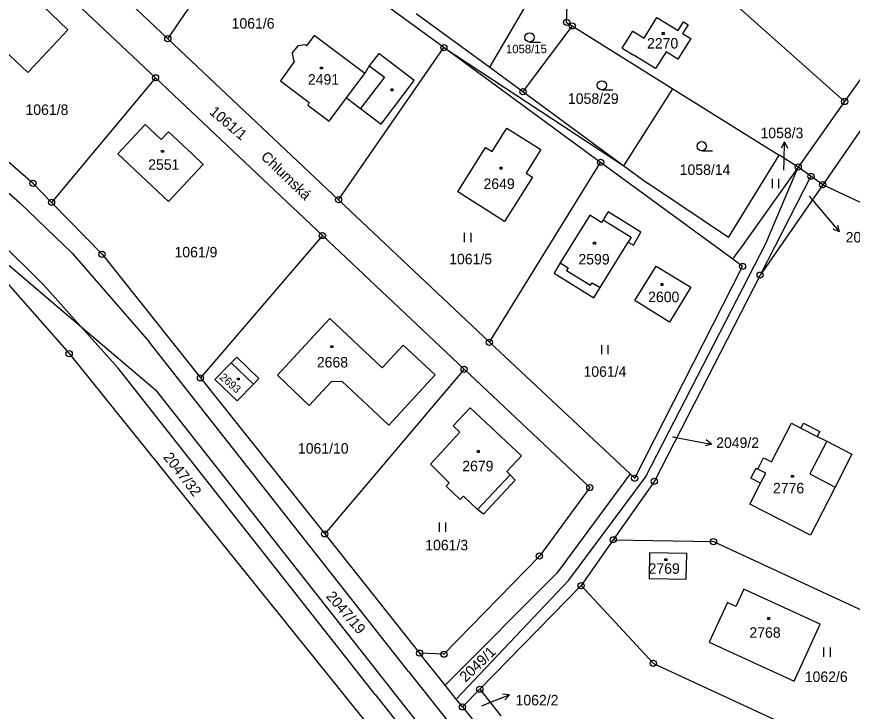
# Model space of a CAD drawing. Extents: x -795483 to -789093, y -1112258 to -1108741.
# Drawn here: x -792408.9 to -792273.5, y -1109257.9 to -1109145.3 of the extents above; entities that cross this region are included whole.
import ezdxf

# ---------------------------------------------------------------- set-up
doc = ezdxf.new("R2010")
doc.units = 0
for name, color, linetype in [('Komunikace', 7, 'Continuous'), ('Vrstva 1', 7, 'Continuous'), ('Vrstva 14', 7, 'Continuous'), ('Vrstva 15', 7, 'Continuous'), ('Vrstva 16', 7, 'Continuous'), ('Vrstva 2', 7, 'Continuous'), ('Vrstva 23', 7, 'Continuous'), ('Vrstva 25', 7, 'Continuous'), ('Vrstva 28', 7, 'Continuous'), ('Vrstva 38', 7, 'Continuous')]:
    doc.layers.add(name, color=color, linetype=linetype)

msp = doc.modelspace()

# ---------------------------------------------------------------- linework, layer by layer
at = {"layer": 'Komunikace'}
for p, q in [((-792284.63, -1109170.22), (-792284.59, -1109168.63)), ((-792280.54, -1109174.43), (-792277.56, -1109177.93)), ((-792302.65, -1109213.41), (-792299.28, -1109214.03)), ((-792333.58, -1109256.98), (-792331.9, -1109256.32))]:
    msp.add_line(p, q, dxfattribs=at)
at = {"layer": 'Vrstva 1'}
for p, q in [((-792409.6, -1109125.15), (-792384.46, -1109148.89)), ((-792384.46, -1109148.89), (-792370.19, -1109128.01)), ((-792339.72, -1109150.34), (-792370.19, -1109128.01)), ((-792386.45, -1109155.23), (-792411.72, -1109131.42)), ((-792319.84, -1109146.25), (-792319.34, -1109134.49)), ((-792410.42, -1109138.09), (-792400.65, -1109147.44)), ((-792295.23, -1109140.9), (-792274.78, -1109159.07)), ((-792332.3, -1109153.5), (-792325.84, -1109142.5)), ((-792258.07, -1109143.26), (-792278.34, -1109172.55)), ((-792264.6, -1109144.59), (-792274.78, -1109159.07)), ((-792344.22, -1109144.83), (-792332.3, -1109153.5)), ((-792307.29, -1109148.8), (-792305.24, -1109145.46)), ((-792305.24, -1109145.46), (-792301.77, -1109147.59)), ((-792318.93, -1109146.82), (-792326.91, -1109157.47)), ((-792319.84, -1109146.25), (-792318.93, -1109146.82)), ((-792318.93, -1109146.82), (-792302.61, -1109157.01)), ((-792301.77, -1109147.59), (-792300.89, -1109146.16)), ((-792300.11, -1109146.63), (-792301.05, -1109148.04)), ((-792300.89, -1109146.16), (-792300.11, -1109146.63)), ((-792407.15, -1109154.37), (-792414.26, -1109147.65)), ((-792400.65, -1109147.44), (-792407.15, -1109154.37)), ((-792360.75, -1109148.4), (-792361.99, -1109150.04)), ((-792352.56, -1109154.51), (-792360.75, -1109148.4)), ((-792310.81, -1109150.45), (-792309.11, -1109147.68)), ((-792309.11, -1109147.68), (-792307.29, -1109148.8)), ((-792301.05, -1109148.04), (-792299.69, -1109148.87)), ((-792384.46, -1109148.89), (-792356.79, -1109174.98)), ((-792363.41, -1109150.04), (-792364.29, -1109151.18)), ((-792362.17, -1109149.87), (-792363.41, -1109150.04)), ((-792361.99, -1109150.04), (-792362.17, -1109149.87)), ((-792299.69, -1109148.87), (-792301.8, -1109152.23)), ((-792364.29, -1109151.18), (-792364.1, -1109152.41)), ((-792356.79, -1109174.98), (-792339.72, -1109150.34)), ((-792350.27, -1109151.3), (-792351.84, -1109153.31)), ((-792344.56, -1109155.65), (-792350.27, -1109151.3)), ((-792314.33, -1109168.93), (-792339.72, -1109150.34)), ((-792339.72, -1109150.34), (-792310.56, -1109169.5)), ((-792310.81, -1109150.45), (-792309.05, -1109151.53)), ((-792303.7, -1109151.03), (-792305.45, -1109153.74)), ((-792301.8, -1109152.23), (-792303.7, -1109151.03)), ((-792363.92, -1109152.56), (-792366.22, -1109155.71)), ((-792364.1, -1109152.41), (-792363.92, -1109152.56)), ((-792305.45, -1109153.74), (-792309.05, -1109151.53)), ((-792351.84, -1109153.31), (-792352.56, -1109154.51)), ((-792332.3, -1109153.5), (-792326.91, -1109157.47)), ((-792386.45, -1109155.23), (-792403.3, -1109175.42)), ((-792359.42, -1109180.79), (-792386.45, -1109155.23)), ((-792366.22, -1109155.71), (-792361.53, -1109159.23)), ((-792349.89, -1109162.76), (-792344.56, -1109155.65)), ((-792326.91, -1109157.47), (-792310.56, -1109169.5)), ((-792310.56, -1109169.5), (-792302.61, -1109157.01)), ((-792302.61, -1109157.01), (-792285.4, -1109167.76)), ((-792361.53, -1109159.23), (-792361.78, -1109159.67)), ((-792358.31, -1109162.25), (-792355.5, -1109158.46)), ((-792355.5, -1109158.46), (-792353.25, -1109160.22)), ((-792274.78, -1109159.07), (-792282.3, -1109169.69)), ((-792361.78, -1109159.67), (-792358.31, -1109162.25)), ((-792353.25, -1109160.22), (-792349.89, -1109162.76)), ((-792392.56, -1109167.54), (-792388.14, -1109162.79)), ((-792388.14, -1109162.79), (-792385.52, -1109165.23)), ((-792331.9, -1109167.19), (-792329.5, -1109163.38)), ((-792329.5, -1109163.38), (-792324.02, -1109166.87)), ((-792385.52, -1109165.23), (-792384.35, -1109164.01)), ((-792384.35, -1109164.01), (-792380.48, -1109167.63)), ((-792406.3, -1109172.34), (-792413.98, -1109165.71)), ((-792384.37, -1109175.28), (-792392.56, -1109167.54)), ((-792380.48, -1109167.63), (-792378.74, -1109169.27)), ((-792337.47, -1109173.71), (-792332.96, -1109166.54)), ((-792332.96, -1109166.54), (-792331.9, -1109167.19)), ((-792324.02, -1109166.87), (-792326.4, -1109170.67)), ((-792430.75, -1109168.18), (-792398.59, -1109195.5)), ((-792332.35, -1109198.09), (-792314.33, -1109168.93)), ((-792292.89, -1109184.63), (-792314.33, -1109168.93)), ((-792293.62, -1109181.09), (-792285.4, -1109167.76)), ((-792282.3, -1109169.69), (-792285.4, -1109167.76)), ((-792378.74, -1109169.27), (-792380.4, -1109171.05)), ((-792310.56, -1109169.5), (-792306.72, -1109172.31)), ((-792282.3, -1109169.69), (-792291.86, -1109183.18)), ((-792287.53, -1109182.09), (-792282.3, -1109169.69)), ((-792280.24, -1109171.18), (-792282.3, -1109169.69)), ((-792380.4, -1109171.05), (-792384.37, -1109175.28)), ((-792325.36, -1109171.34), (-792329.89, -1109178.53)), ((-792326.4, -1109170.67), (-792325.36, -1109171.34)), ((-792280.24, -1109171.18), (-792288.48, -1109187.2)), ((-792278.34, -1109172.55), (-792280.24, -1109171.18)), ((-792406.3, -1109172.34), (-792403.3, -1109175.42)), ((-792293.62, -1109181.09), (-792306.72, -1109172.31)), ((-792278.34, -1109172.55), (-792288.48, -1109187.2)), ((-792219.23, -1109200.36), (-792278.34, -1109172.55)), ((-792329.89, -1109178.53), (-792337.47, -1109173.71)), ((-792395.12, -1109183.83), (-792403.3, -1109175.42)), ((-792332.35, -1109198.09), (-792356.79, -1109174.98)), ((-792313.11, -1109176.95), (-792313.91, -1109178.24)), ((-792307.8, -1109180.26), (-792313.11, -1109176.95)), ((-792316.08, -1109177.49), (-792320.86, -1109185.24)), ((-792314.2, -1109178.66), (-792316.08, -1109177.49)), ((-792313.91, -1109178.24), (-792314.2, -1109178.66)), ((-792359.42, -1109180.79), (-792379.17, -1109203.86)), ((-792359.42, -1109180.79), (-792336.45, -1109202.46)), ((-792309.01, -1109182.34), (-792307.8, -1109180.26)), ((-792314.39, -1109189.23), (-792309.87, -1109181.85)), ((-792309.87, -1109181.85), (-792309.01, -1109182.34)), ((-792307.06, -1109219.94), (-792287.53, -1109182.09)), ((-792395.12, -1109183.83), (-792379.17, -1109203.86)), ((-792292.89, -1109184.63), (-792291.86, -1109183.18)), ((-792320.86, -1109185.24), (-792321.84, -1109186.9)), ((-792291.32, -1109185.8), (-792292.89, -1109184.63)), ((-792308.8, -1109220.11), (-792291.32, -1109185.8)), ((-792308.78, -1109191.34), (-792305.32, -1109185.74)), ((-792305.32, -1109185.74), (-792299.71, -1109189.18)), ((-792321.84, -1109186.9), (-792315.43, -1109190.87)), ((-792288.48, -1109187.2), (-792305.61, -1109220.61)), ((-792410.38, -1109188.61), (-792400.45, -1109199.92)), ((-792315.43, -1109190.87), (-792314.39, -1109189.23)), ((-792299.71, -1109189.18), (-792303.16, -1109194.81)), ((-792303.16, -1109194.81), (-792308.78, -1109191.34)), ((-792358.18, -1109194.21), (-792366.7, -1109203.4)), ((-792349.72, -1109202.22), (-792358.18, -1109194.21)), ((-792398.59, -1109195.5), (-792386.48, -1109205.79)), ((-792346.32, -1109198.57), (-792349.72, -1109202.22)), ((-792341.13, -1109203.38), (-792346.32, -1109198.57)), ((-792309.54, -1109219.41), (-792332.35, -1109198.09)), ((-792400.45, -1109199.92), (-792337.66, -1109277.91)), ((-792376.83, -1109204.13), (-792374.18, -1109201.39)), ((-792374.18, -1109201.39), (-792373.3, -1109200.5)), ((-792373.3, -1109200.5), (-792369.71, -1109203.96)), ((-792336.45, -1109202.46), (-792359.04, -1109229.13)), ((-792336.45, -1109202.46), (-792316.08, -1109221.64)), ((-792379.17, -1109203.86), (-792359.04, -1109229.13)), ((-792373.22, -1109207.59), (-792376.83, -1109204.13)), ((-792369.71, -1109203.96), (-792370.56, -1109204.86)), ((-792366.7, -1109203.4), (-792361.55, -1109208.32)), ((-792348.63, -1109211.52), (-792341.13, -1109203.38)), ((-792370.56, -1109204.86), (-792373.22, -1109207.59)), ((-792361.55, -1109208.32), (-792357.94, -1109204.46)), ((-792357.94, -1109204.46), (-792356.26, -1109204.39)), ((-792356.26, -1109204.39), (-792348.63, -1109211.52)), ((-792386.48, -1109205.79), (-792333.03, -1109273.68)), ((-792338.23, -1109211.6), (-792335.49, -1109208.69)), ((-792335.49, -1109208.69), (-792327.13, -1109216.51)), ((-792337.14, -1109212.65), (-792338.23, -1109211.6)), ((-792286.61, -1109217.47), (-792283.41, -1109211.22)), ((-792283.41, -1109211.22), (-792281.89, -1109211.99)), ((-792281.89, -1109211.99), (-792281.47, -1109211.19)), ((-792281.47, -1109211.19), (-792278.82, -1109212.55)), ((-792341.9, -1109217.86), (-792337.14, -1109212.65)), ((-792278.82, -1109212.55), (-792279.22, -1109213.35)), ((-792279.22, -1109213.35), (-792277.68, -1109214.13)), ((-792277.68, -1109214.13), (-792273.62, -1109216.23)), ((-792273.62, -1109216.23), (-792276.32, -1109221.55)), ((-792327.13, -1109216.51), (-792329.52, -1109219.05)), ((-792288.85, -1109218.63), (-792287.93, -1109216.8)), ((-792287.93, -1109216.8), (-792286.61, -1109217.47)), ((-792338.85, -1109220.85), (-792341.9, -1109217.86)), ((-792329.52, -1109219.05), (-792328.99, -1109219.59)), ((-792289.99, -1109220.11), (-792289.11, -1109218.49)), ((-792289.11, -1109218.49), (-792288.85, -1109218.63)), ((-792328.17, -1109220.45), (-792333.32, -1109225.95)), ((-792328.99, -1109219.59), (-792328.17, -1109220.45)), ((-792309.54, -1109219.41), (-792321.44, -1109235.49)), ((-792319.46, -1109236.62), (-792307.06, -1109219.94)), ((-792309.54, -1109219.41), (-792308.8, -1109220.11)), ((-792288.39, -1109220.94), (-792289.99, -1109220.11)), ((-792339.37, -1109221.41), (-792338.85, -1109220.85)), ((-792337.07, -1109223.56), (-792339.37, -1109221.41)), ((-792316.08, -1109221.64), (-792324.25, -1109232.72)), ((-792305.61, -1109220.61), (-792312.27, -1109230.09)), ((-792290.15, -1109224.34), (-792288.39, -1109220.94)), ((-792276.32, -1109221.55), (-792280.33, -1109229.35)), ((-792336.56, -1109223.02), (-792337.07, -1109223.56)), ((-792334.27, -1109225.18), (-792336.56, -1109223.02)), ((-792280.33, -1109229.35), (-792290.15, -1109224.34)), ((-792333.32, -1109225.95), (-792334.27, -1109225.18)), ((-792359.04, -1109229.13), (-792343.65, -1109248.46)), ((-792312.27, -1109230.09), (-792317.49, -1109237.52)), ((-792312.27, -1109230.09), (-792296.03, -1109230.39)), ((-792296.03, -1109230.39), (-792247.22, -1109253)), ((-792306.38, -1109232.23), (-792306.44, -1109236.34)), ((-792300.37, -1109232.33), (-792306.38, -1109232.23)), ((-792300.46, -1109236.46), (-792300.37, -1109232.33)), ((-792324.25, -1109232.72), (-792339.71, -1109248.63)), ((-792321.44, -1109235.49), (-792339.5, -1109253.67)), ((-792337.73, -1109255.89), (-792319.46, -1109236.62)), ((-792306.44, -1109236.34), (-792300.46, -1109236.46)), ((-792317.49, -1109237.52), (-792333.9, -1109254.3)), ((-792317.49, -1109237.52), (-792305.77, -1109250.11)), ((-792291.13, -1109238.1), (-792292.42, -1109240.89)), ((-792278.76, -1109243.79), (-792291.13, -1109238.1)), ((-792293.77, -1109240.27), (-792296.73, -1109246.67)), ((-792292.42, -1109240.89), (-792293.77, -1109240.27)), ((-792282.98, -1109253), (-792278.76, -1109243.79)), ((-792296.73, -1109246.67), (-792282.98, -1109253)), ((-792339.71, -1109248.63), (-792343.65, -1109248.46)), ((-792339.5, -1109253.67), (-792343.65, -1109248.46)), ((-792305.77, -1109250.11), (-792282.55, -1109260.87)), ((-792337.73, -1109255.89), (-792339.5, -1109253.67)), ((-792336.71, -1109257.17), (-792333.9, -1109254.3)), ((-792333.9, -1109254.3), (-792330.47, -1109258.59)), ((-792336.71, -1109257.17), (-792337.73, -1109255.89)), ((-792336.71, -1109257.17), (-792333.6, -1109261.08))]:
    msp.add_line(p, q, dxfattribs=at)
at = {"layer": 'Vrstva 16'}
for p, q in [((-792284.51, -1109165.63), (-792285.04, -1109166.62)), ((-792284.59, -1109168.63), (-792284.51, -1109165.63)), ((-792284.51, -1109165.63), (-792284.04, -1109166.64)), ((-792277.56, -1109177.93), (-792275.61, -1109180.21)), ((-792275.61, -1109180.21), (-792276.64, -1109179.78)), ((-792275.61, -1109180.21), (-792275.88, -1109179.13)), ((-792299.28, -1109214.03), (-792296.33, -1109214.57)), ((-792296.33, -1109214.57), (-792297.4, -1109214.88)), ((-792296.33, -1109214.57), (-792297.22, -1109213.9)), ((-792331.9, -1109256.32), (-792329.11, -1109255.22)), ((-792329.11, -1109255.22), (-792330.22, -1109255.12)), ((-792329.11, -1109255.22), (-792329.85, -1109256.05))]:
    msp.add_line(p, q, dxfattribs=at)
at = {"layer": 'Vrstva 2'}
for p, q in [((-792351.84, -1109153.31), (-792349.33, -1109155.12)), ((-792355.5, -1109158.46), (-792352.56, -1109154.51)), ((-792349.33, -1109155.12), (-792353.25, -1109160.22)), ((-792421.31, -1109164.27), (-792408.43, -1109175.5)), ((-792408.43, -1109175.5), (-792399.99, -1109183.63)), ((-792313.91, -1109178.24), (-792309.37, -1109181.04)), ((-792413.19, -1109180.36), (-792404.58, -1109188.81)), ((-792309.37, -1109181.04), (-792309.87, -1109181.85)), ((-792399.99, -1109183.63), (-792387.47, -1109198.04)), ((-792320.86, -1109185.24), (-792319.58, -1109186)), ((-792319.58, -1109186), (-792319.83, -1109186.43)), ((-792319.83, -1109186.43), (-792315.94, -1109188.85)), ((-792404.58, -1109188.81), (-792398.59, -1109195.5)), ((-792315.94, -1109188.85), (-792315.67, -1109188.44)), ((-792315.67, -1109188.44), (-792314.39, -1109189.23)), ((-792398.59, -1109195.5), (-792392.52, -1109202.28)), ((-792345.45, -1109251.45), (-792387.47, -1109198.04)), ((-792370.56, -1109204.86), (-792374.18, -1109201.39)), ((-792350.85, -1109255.18), (-792392.52, -1109202.28)), ((-792281.89, -1109211.99), (-792279.22, -1109213.35)), ((-792277.68, -1109214.13), (-792280.41, -1109219.43)), ((-792287.54, -1109219.3), (-792288.85, -1109218.63)), ((-792334.27, -1109225.18), (-792328.99, -1109219.59)), ((-792288.39, -1109220.94), (-792287.54, -1109219.3)), ((-792280.41, -1109219.43), (-792276.32, -1109221.55)), ((-792345.45, -1109251.45), (-792329.98, -1109270.9)), ((-792350.85, -1109255.18), (-792334.86, -1109275.35))]:
    msp.add_line(p, q, dxfattribs=at)
at = {"layer": 'Vrstva 23'}
for p, q in [((-792325.84, -1109149.43), (-792324.09, -1109149.43)), ((-792314.12, -1109157.2), (-792312.37, -1109157.2)), ((-792297.94, -1109167.07), (-792296.19, -1109167.07)), ((-792286.49, -1109173.09), (-792286.49, -1109171.59)), ((-792285.49, -1109171.59), (-792285.49, -1109173.09)), ((-792336.38, -1109181.87), (-792336.38, -1109180.37)), ((-792335.38, -1109180.37), (-792335.38, -1109181.87)), ((-792314.13, -1109200.03), (-792314.13, -1109198.53)), ((-792313.13, -1109198.53), (-792313.13, -1109200.03)), ((-792340.46, -1109228.78), (-792340.46, -1109227.28)), ((-792339.46, -1109227.28), (-792339.46, -1109228.78)), ((-792278.13, -1109249.04), (-792278.13, -1109247.54)), ((-792277.13, -1109247.54), (-792277.13, -1109249.04))]:
    msp.add_line(p, q, dxfattribs=at)
for centre in [(-792325.84, -1109148.68), (-792314.12, -1109156.45), (-792297.94, -1109166.32)]:
    msp.add_circle(centre, 0.75, dxfattribs=at)
at = {"layer": 'Vrstva 25'}
for p, q in [((-792304.34, -1109147.9), (-792304.04, -1109147.9)), ((-792304.34, -1109148.2), (-792304.34, -1109147.9)), ((-792304.04, -1109148.2), (-792304.34, -1109148.2)), ((-792304.04, -1109147.9), (-792304.04, -1109148.2)), ((-792359.7, -1109153.5), (-792359.4, -1109153.5)), ((-792359.7, -1109153.8), (-792359.7, -1109153.5)), ((-792359.4, -1109153.8), (-792359.7, -1109153.8)), ((-792359.4, -1109153.5), (-792359.4, -1109153.8)), ((-792348.29, -1109157.02), (-792347.99, -1109157.02)), ((-792348.29, -1109157.32), (-792348.29, -1109157.02)), ((-792347.99, -1109157.32), (-792348.29, -1109157.32)), ((-792347.99, -1109157.02), (-792347.99, -1109157.32)), ((-792385.47, -1109166.99), (-792385.17, -1109166.99)), ((-792385.47, -1109167.29), (-792385.47, -1109166.99)), ((-792385.17, -1109167.29), (-792385.47, -1109167.29)), ((-792385.17, -1109166.99), (-792385.17, -1109167.29)), ((-792330.62, -1109169.71), (-792330.32, -1109169.71)), ((-792330.62, -1109170.01), (-792330.62, -1109169.71)), ((-792330.32, -1109170.01), (-792330.62, -1109170.01)), ((-792330.32, -1109169.71), (-792330.32, -1109170.01)), ((-792315.48, -1109181.88), (-792315.18, -1109181.88)), ((-792315.48, -1109182.18), (-792315.48, -1109181.88)), ((-792315.18, -1109182.18), (-792315.48, -1109182.18)), ((-792315.18, -1109181.88), (-792315.18, -1109182.18)), ((-792304.52, -1109188.56), (-792304.22, -1109188.56)), ((-792304.52, -1109188.86), (-792304.52, -1109188.56)), ((-792304.22, -1109188.86), (-792304.52, -1109188.86)), ((-792304.22, -1109188.56), (-792304.22, -1109188.86)), ((-792358.02, -1109198.65), (-792357.72, -1109198.65)), ((-792358.02, -1109198.95), (-792358.02, -1109198.65)), ((-792357.72, -1109198.65), (-792357.72, -1109198.95)), ((-792357.72, -1109198.95), (-792358.02, -1109198.95)), ((-792373.18, -1109203.89), (-792372.88, -1109203.89)), ((-792373.18, -1109204.19), (-792373.18, -1109203.89)), ((-792372.88, -1109204.19), (-792373.18, -1109204.19)), ((-792372.88, -1109203.89), (-792372.88, -1109204.19)), ((-792334.3, -1109215.62), (-792334, -1109215.62)), ((-792334.3, -1109215.92), (-792334.3, -1109215.62)), ((-792334, -1109215.92), (-792334.3, -1109215.92)), ((-792334, -1109215.62), (-792334, -1109215.92)), ((-792283.37, -1109219.66), (-792283.07, -1109219.66)), ((-792283.37, -1109219.96), (-792283.37, -1109219.66)), ((-792283.07, -1109219.96), (-792283.37, -1109219.96)), ((-792283.07, -1109219.66), (-792283.07, -1109219.96)), ((-792303.92, -1109233.15), (-792303.62, -1109233.15)), ((-792303.92, -1109233.45), (-792303.92, -1109233.15)), ((-792303.62, -1109233.45), (-792303.92, -1109233.45)), ((-792303.62, -1109233.15), (-792303.62, -1109233.45)), ((-792287.25, -1109242.69), (-792286.95, -1109242.69)), ((-792287.25, -1109242.99), (-792287.25, -1109242.69)), ((-792286.95, -1109242.99), (-792287.25, -1109242.99)), ((-792286.95, -1109242.69), (-792286.95, -1109242.99))]:
    msp.add_line(p, q, dxfattribs=at)
at = {"layer": 'Vrstva 28'}
for centre, radius in [((-792319.84, -1109146.25), 0.5), ((-792319.84, -1109146.25), 0.01), ((-792318.93, -1109146.82), 0.5), ((-792318.93, -1109146.82), 0.01), ((-792384.46, -1109148.89), 0.5), ((-792384.46, -1109148.89), 0.01), ((-792339.72, -1109150.34), 0.5), ((-792339.72, -1109150.34), 0.01), ((-792386.45, -1109155.23), 0.5), ((-792386.45, -1109155.23), 0.01), ((-792326.91, -1109157.47), 0.5), ((-792326.91, -1109157.47), 0.01), ((-792274.78, -1109159.07), 0.5), ((-792274.78, -1109159.07), 0.01), ((-792314.33, -1109168.93), 0.5), ((-792314.33, -1109168.93), 0.01), ((-792282.3, -1109169.69), 0.5), ((-792282.3, -1109169.69), 0.01), ((-792280.24, -1109171.18), 0.5), ((-792280.24, -1109171.18), 0.01), ((-792406.3, -1109172.34), 0.5), ((-792406.3, -1109172.34), 0.01), ((-792278.34, -1109172.55), 0.5), ((-792278.34, -1109172.55), 0.01), ((-792403.3, -1109175.42), 0.5), ((-792403.3, -1109175.42), 0.01), ((-792356.79, -1109174.98), 0.5), ((-792356.79, -1109174.98), 0.01), ((-792359.42, -1109180.79), 0.5), ((-792359.42, -1109180.79), 0.01), ((-792395.12, -1109183.83), 0.5), ((-792395.12, -1109183.83), 0.01), ((-792291.32, -1109185.8), 0.5), ((-792291.32, -1109185.8), 0.01), ((-792288.48, -1109187.2), 0.5), ((-792288.48, -1109187.2), 0.01), ((-792332.35, -1109198.09), 0.5), ((-792332.35, -1109198.09), 0.01), ((-792400.45, -1109199.92), 0.5), ((-792400.45, -1109199.92), 0.01), ((-792336.45, -1109202.46), 0.5), ((-792336.45, -1109202.46), 0.01), ((-792379.17, -1109203.86), 0.5), ((-792379.17, -1109203.86), 0.01), ((-792308.8, -1109220.11), 0.5), ((-792308.8, -1109220.11), 0.01), ((-792305.61, -1109220.61), 0.5), ((-792316.08, -1109221.64), 0.5), ((-792316.08, -1109221.64), 0.01), ((-792305.61, -1109220.61), 0.01), ((-792359.04, -1109229.13), 0.5), ((-792359.04, -1109229.13), 0.01), ((-792312.27, -1109230.09), 0.5), ((-792296.03, -1109230.39), 0.5), ((-792312.27, -1109230.09), 0.01), ((-792296.03, -1109230.39), 0.01), ((-792324.25, -1109232.72), 0.5), ((-792324.25, -1109232.72), 0.01), ((-792317.49, -1109237.52), 0.5), ((-792317.49, -1109237.52), 0.01), ((-792343.65, -1109248.46), 0.5), ((-792343.65, -1109248.46), 0.01), ((-792339.71, -1109248.63), 0.5), ((-792339.71, -1109248.63), 0.01), ((-792305.77, -1109250.11), 0.5), ((-792305.77, -1109250.11), 0.01), ((-792333.9, -1109254.3), 0.5), ((-792333.9, -1109254.3), 0.01), ((-792336.71, -1109257.17), 0.5), ((-792336.71, -1109257.17), 0.01)]:
    msp.add_circle(centre, radius, dxfattribs=at)

# ---------------------------------------------------------------- texts
at = {"layer": 'Vrstva 14'}
for s, height, p in [('1061/6', 1.7, (-792374.12, -1109147.26)), ('1058/15', 1.37, (-792329.66, -1109151.24)), ('1058/29', 1.7, (-792319.62, -1109159.45)), ('1061/8', 1.7, (-792407.53, -1109161.25)), ('1058/14', 1.7, (-792301.51, -1109170.97)), ('1058/3', 0.1, (-792284.63, -1109170.22)), ('2049/3', 0.1, (-792280.54, -1109174.43)), ('1061/9', 1.7, (-792383.38, -1109184.33)), ('1061/5', 1.7, (-792338.87, -1109185.45)), ('1061/4', 1.7, (-792317.1, -1109203.68)), ('2049/2', 0.1, (-792302.65, -1109213.41)), ('1061/10', 1.7, (-792363.38, -1109216.13)), ('1061/3', 1.7, (-792342.75, -1109231.8)), ('1062/6', 1.7, (-792281.24, -1109253.13)), ('1062/2', 0.1, (-792333.58, -1109256.98))]:
    msp.add_text(s, height=height, dxfattribs=at).set_placement(p)
for s, rotation, p in [('1061/1', 319.531, (-792377.84, -1109160.96)), ('2047/32', 307.7735, (-792385.27, -1109216.73)), ('2047/19', 310.6966, (-792358.91, -1109239.3)), ('2049/1', 43.8195, (-792336.19, -1109253.25))]:
    msp.add_text(s, height=1.7, rotation=rotation, dxfattribs=at).set_placement(p)
at = {"layer": 'Vrstva 15'}
for s, p in [('2270', (-792306.8, -1109150.49)), ('2491', (-792361.76, -1109156.34)), ('2551', (-792387.64, -1109170.14)), ('2649', (-792333.3, -1109173.25)), ('2599', (-792317.92, -1109185.48)), ('2600', (-792306.62, -1109191.58)), ('2668', (-792360.31, -1109202.17)), ('2679', (-792336.75, -1109218.99)), ('2776', (-792286.39, -1109222.57)), ('2769', (-792306.55, -1109235.6)), ('2768', (-792290.21, -1109245.97))]:
    msp.add_text(s, height=1.7, dxfattribs=at).set_placement(p)
msp.add_text('2693', height=1.28, rotation=318.8036, dxfattribs=at).set_placement((-792376.18, -1109203.93))
at = {"layer": 'Vrstva 16'}
for s, p in [('1058/3', (-792288.42, -1109165.02)), ('2049/3', (-792274.61, -1109181.91)), ('2049/2', (-792295.6, -1109215.21)), ('1062/2', (-792328.11, -1109256.92))]:
    msp.add_text(s, height=1.7, dxfattribs=at).set_placement(p)
at = {"layer": 'Vrstva 38'}
msp.add_text('Chlumská', height=1.7, rotation=316.0627, dxfattribs=at).set_placement((-792369.51, -1109168.17))

doc.saveas('drawing.dxf')
